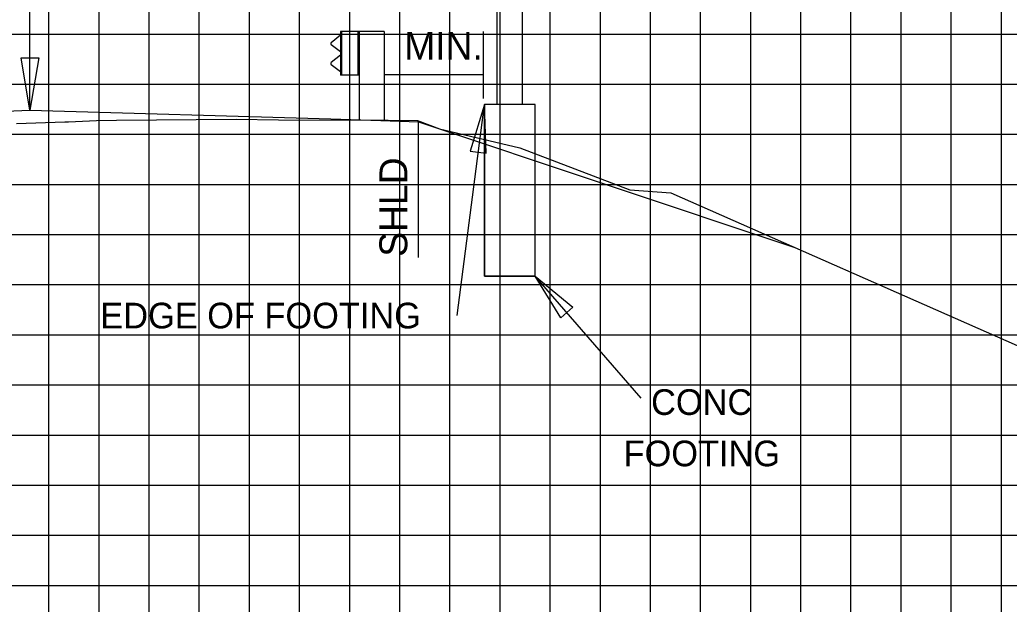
# Model space of a CAD drawing. Extents: x 1797809 to 2198143, y 249608 to 1237864.
# Drawn here: x 2195111.7 to 2195151.17, y 1237265.35 to 1237288.68 of the extents above; entities that cross this region are included whole.
import ezdxf

# ---------------------------------------------------------------- set-up
doc = ezdxf.new("R2010")
doc.units = 0
for name, color, linetype in [('29', 7, 'Continuous'), ('3', 7, 'Continuous'), ('DESIGN - SHEET - Light Grid', 7, 'Continuous'), ('DESIGN - TRAFFIC CONTROL PERMANENT - Signs', 7, 'Continuous'), ('GSDIMS', 7, 'Continuous'), ('GSSHT', 7, 'Continuous'), ('Level 55', 7, 'Continuous'), ('Level 61', 7, 'Continuous'), ('V7Level1', 7, 'Continuous')]:
    doc.layers.add(name, color=color, linetype=linetype)

msp = doc.modelspace()

# ---------------------------------------------------------------- linework, layer by layer
at = {"layer": '29'}
for p, q in [((2195124.49, 1237288.059), (2195124.124, 1237287.76)), ((2195124.49, 1237288.209), (2195124.49, 1237286.459)), ((2195126.24, 1237288.209), (2195124.49, 1237288.209)), ((2195124.54, 1237288.209), (2195124.54, 1237286.459)), ((2195125.19, 1237288.209), (2195125.19, 1237286.459)), ((2195125.24, 1237288.209), (2195125.24, 1237284.684)), ((2195126.24, 1237288.209), (2195126.24, 1237284.644)), ((2195124.125, 1237287.689), (2195124.49, 1237287.404)), ((2195124.49, 1237287.264), (2195124.124, 1237286.965)), ((2195124.125, 1237286.894), (2195124.49, 1237286.609)), ((2195125.24, 1237286.459), (2195124.49, 1237286.459))]:
    msp.add_line(p, q, dxfattribs=at)
for centre in [(2195124.159, 1237287.725), (2195124.159, 1237286.93)]:
    msp.add_arc(centre, 0.05, 135, 226.6208, dxfattribs=at)
at = {"layer": '3'}
for p, q in [((2195112.103, 1237285.068), (2195112.103, 1237303.068)), ((2195130.736, 1237303.068), (2195130.736, 1237285.295)), ((2195131.736, 1237303.068), (2195131.736, 1237285.295)), ((2195130.193, 1237285.529), (2195130.193, 1237288.209)), ((2195129.144, 1237276.869), (2195130.236, 1237285.295)), ((2195132.261, 1237285.295), (2195130.236, 1237285.295)), ((2195130.236, 1237278.443), (2195130.236, 1237285.295)), ((2195132.261, 1237278.443), (2195132.261, 1237285.295)), ((2195132.261, 1237278.443), (2195130.236, 1237278.443)), ((2195136.487, 1237273.582), (2195132.261, 1237278.443))]:
    msp.add_line(p, q, dxfattribs=at)
at = {"layer": 'DESIGN - SHEET - Light Grid'}
msp.add_lwpolyline([(2195111.574, 1237284.539), (2195113.501, 1237284.604), (2195113.643, 1237284.609), (2195114.756, 1237284.661), (2195115.553, 1237284.672), (2195120.331, 1237284.714), (2195122.018, 1237284.68), (2195126.4, 1237284.668), (2195127.57, 1237284.657), (2195128.447, 1237284.318), (2195131.646, 1237283.559), (2195136.04, 1237281.889), (2195137.674, 1237281.773), (2195151.483, 1237275.679)], dxfattribs=at)
at = {"layer": 'DESIGN - TRAFFIC CONTROL PERMANENT - Signs'}
for points in [[(2195042.86, 1237282.53), (2195043.918, 1237282.53), (2195044.11, 1237282.53), (2195054.11, 1237282.705), (2195066.11, 1237283.194), (2195078.11, 1237283.683), (2195090.11, 1237284.172), (2195102.11, 1237284.661), (2195112.103, 1237285.068), (2195124.103, 1237284.717), (2195126.103, 1237284.659), (2195127.609, 1237284.598)], [(2195127.609, 1237284.598), (2195142.58, 1237279.608)]]:
    msp.add_lwpolyline(points, dxfattribs=at)
at = {"layer": 'GSDIMS'}
msp.add_line((2195127.609, 1237279.184), (2195127.609, 1237284.598), dxfattribs=at)
for points in [[(2195112.103, 1237285.068), (2195111.748, 1237287.151), (2195112.457, 1237287.151)], [(2195130.236, 1237285.295), (2195129.671, 1237283.43), (2195130.306, 1237283.348)], [(2195132.261, 1237278.443), (2195133.763, 1237277.202), (2195133.28, 1237276.782)]]:
    msp.add_lwpolyline(points, close=True, dxfattribs=at)
at = {"layer": 'GSSHT'}
for p, q in [((2195112.86, 1237258.106), (2195112.86, 1237318.106)), ((2195114.86, 1237258.106), (2195114.86, 1237318.106)), ((2195116.86, 1237258.106), (2195116.86, 1237318.106)), ((2195118.86, 1237258.106), (2195118.86, 1237318.106)), ((2195120.86, 1237258.106), (2195120.86, 1237318.106)), ((2195122.86, 1237258.106), (2195122.86, 1237318.106)), ((2195124.86, 1237258.106), (2195124.86, 1237318.106)), ((2195126.86, 1237258.106), (2195126.86, 1237318.106)), ((2195128.86, 1237258.106), (2195128.86, 1237318.106)), ((2195130.86, 1237258.106), (2195130.86, 1237318.106)), ((2195132.86, 1237258.106), (2195132.86, 1237318.106)), ((2195134.86, 1237258.106), (2195134.86, 1237318.106)), ((2195136.86, 1237258.106), (2195136.86, 1237318.106)), ((2195138.86, 1237258.106), (2195138.86, 1237318.106)), ((2195140.86, 1237258.106), (2195140.86, 1237318.106)), ((2195142.86, 1237258.106), (2195142.86, 1237318.106)), ((2195144.86, 1237258.106), (2195144.86, 1237318.106)), ((2195146.86, 1237258.106), (2195146.86, 1237318.106)), ((2195148.86, 1237258.106), (2195148.86, 1237318.106)), ((2195150.86, 1237258.106), (2195150.86, 1237318.106)), ((2195042.86, 1237288.106), (2195172.86, 1237288.106)), ((2195042.86, 1237286.106), (2195172.86, 1237286.106)), ((2195042.86, 1237284.106), (2195172.86, 1237284.106)), ((2195042.86, 1237282.106), (2195172.86, 1237282.106)), ((2195042.86, 1237280.106), (2195172.86, 1237280.106)), ((2195042.86, 1237278.106), (2195172.86, 1237278.106)), ((2195042.86, 1237276.106), (2195172.86, 1237276.106)), ((2195042.86, 1237274.106), (2195172.86, 1237274.106)), ((2195042.86, 1237272.106), (2195172.86, 1237272.106)), ((2195042.86, 1237270.106), (2195172.86, 1237270.106)), ((2195042.86, 1237268.106), (2195172.86, 1237268.106)), ((2195042.86, 1237266.106), (2195172.86, 1237266.106))]:
    msp.add_line(p, q, dxfattribs=at)
at = {"layer": 'Level 61'}
msp.add_line((2195126.24, 1237286.486), (2195130.193, 1237286.486), dxfattribs=at)
at = {"layer": 'V7Level1'}
msp.add_lwpolyline([(2195130.236, 1237278.443), (2195132.261, 1237278.443), (2195132.261, 1237285.295), (2195130.236, 1237285.295)], close=True, dxfattribs=at)

# ---------------------------------------------------------------- texts
at = {"layer": 'Level 55'}
for s, height, p in [('MIN.', 1.1105, (2195127.036, 1237287.078)), ('EDGE OF FOOTING', 1.02464, (2195114.913, 1237276.36)), ('CONC', 1.0246, (2195136.885, 1237272.907)), ('FOOTING', 1.0246, (2195135.788, 1237270.858))]:
    msp.add_text(s, height=height, dxfattribs=at).set_placement(p)
msp.add_text('SHLD', height=1.1105, rotation=90, dxfattribs=at).set_placement((2195127.157, 1237279.22))

doc.saveas('drawing.dxf')
